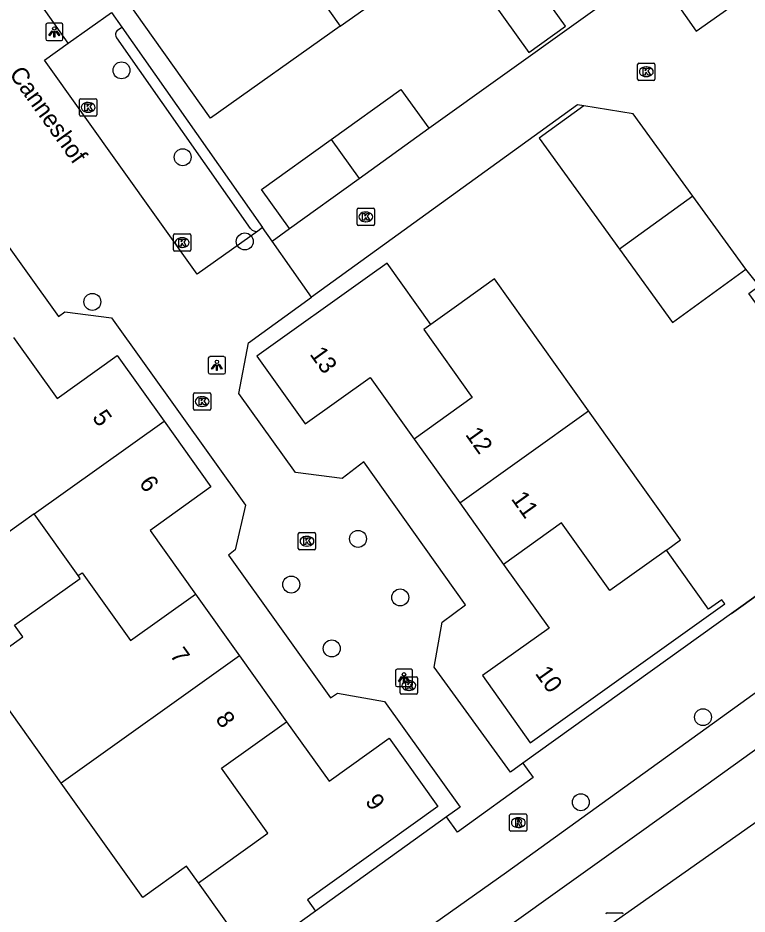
# Model space of a CAD drawing. Extents: x 158461 to 159795, y 387220 to 388672.
# Drawn here: x 159265.5 to 159307.6, y 387842.9 to 387894.6 of the extents above; entities that cross this region are included whole.
import ezdxf

# ---------------------------------------------------------------- set-up
doc = ezdxf.new("R2010")
doc.units = 0
for name, color, linetype in [('IMGEO_Boom', 7, 'Continuous'), ('IMGEO_Kolk', 7, 'Continuous'), ('IMGEO_Lichtpunt', 7, 'Continuous'), ('IMGEO_Muur', 7, 'Continuous'), ('IMGEO_Openbare_ruimte_label', 7, 'Continuous'), ('IMGEO_Pand', 7, 'Continuous'), ('IMGEO_Pand_nummerreeks', 7, 'Continuous'), ('IMGEO_Parkeervlak_open', 7, 'Continuous'), ('IMGEO_Rijbaan_lokaal_gesloten', 7, 'Continuous'), ('IMGEO_Rijbaan_lokaal_open', 7, 'Continuous'), ('IMGEO_Rioolput', 7, 'Continuous'), ('IMGEO_Voetpad_open', 7, 'Continuous')]:
    doc.layers.add(name, color=color, linetype=linetype)

msp = doc.modelspace()

# ---------------------------------------------------------------- linework, layer by layer
at = {"layer": 'IMGEO_Boom'}
for centre in [(159271.515, 387891.532), (159275.046, 387886.524), (159278.629, 387881.668), (159269.835, 387878.18), (159285.159, 387864.517), (159281.311, 387861.882), (159287.594, 387861.14), (159283.642, 387858.2), (159305.06, 387854.237), (159298.012, 387849.33)]:
    msp.add_circle(centre, 0.489, dxfattribs=at)
at = {"layer": 'IMGEO_Kolk'}
for p, q in [((159301.288, 387891.025), (159301.288, 387891.877)), ((159301.363, 387891.951), (159302.215, 387891.951)), ((159301.776, 387891.731), (159301.801, 387891.731)), ((159302.289, 387891.877), (159302.289, 387891.025)), ((159301.799, 387891.171), (159301.774, 387891.171)), ((159302.215, 387890.951), (159301.363, 387890.951)), ((159269.089, 387888.972), (159269.089, 387889.824)), ((159269.164, 387889.898), (159270.016, 387889.898)), ((159269.577, 387889.678), (159269.602, 387889.678)), ((159270.09, 387889.824), (159270.09, 387888.972)), ((159269.6, 387889.118), (159269.575, 387889.118)), ((159270.016, 387888.898), (159269.164, 387888.898)), ((159285.104, 387882.658), (159285.104, 387883.51)), ((159285.179, 387883.584), (159286.031, 387883.584)), ((159285.592, 387883.364), (159285.617, 387883.364)), ((159286.105, 387883.51), (159286.105, 387882.658)), ((159285.615, 387882.804), (159285.59, 387882.804)), ((159286.031, 387882.584), (159285.179, 387882.584)), ((159274.511, 387881.174), (159274.511, 387882.026)), ((159274.586, 387882.1), (159275.438, 387882.1)), ((159274.999, 387881.88), (159275.024, 387881.88)), ((159275.512, 387882.026), (159275.512, 387881.174)), ((159275.022, 387881.32), (159274.997, 387881.32)), ((159275.438, 387881.1), (159274.586, 387881.1)), ((159275.741, 387872.936), (159276.593, 387872.936)), ((159275.666, 387872.01), (159275.666, 387872.862)), ((159276.154, 387872.716), (159276.179, 387872.716)), ((159276.667, 387872.862), (159276.667, 387872.01)), ((159276.593, 387871.936), (159275.741, 387871.936)), ((159276.177, 387872.156), (159276.152, 387872.156)), ((159281.714, 387863.957), (159281.714, 387864.809)), ((159281.789, 387864.883), (159282.641, 387864.883)), ((159282.202, 387864.663), (159282.227, 387864.663)), ((159282.715, 387864.809), (159282.715, 387863.957)), ((159282.641, 387863.883), (159281.789, 387863.883)), ((159282.225, 387864.103), (159282.2, 387864.103)), ((159287.596, 387855.633), (159287.596, 387856.485)), ((159287.671, 387856.559), (159288.523, 387856.559)), ((159288.597, 387856.485), (159288.597, 387855.633)), ((159288.084, 387856.339), (159288.109, 387856.339)), ((159288.523, 387855.559), (159287.671, 387855.559)), ((159288.107, 387855.779), (159288.082, 387855.779)), ((159299.535, 387842.957), (159300.387, 387842.957))]:
    msp.add_line(p, q, dxfattribs=at)
for points in [[(159301.288, 387891.025), (159301.288, 387891.877)], [(159301.363, 387891.951), (159302.215, 387891.951)], [(159301.609, 387891.651), (159301.732, 387891.651), (159301.732, 387891.5), (159301.862, 387891.651), (159302.026, 387891.651), (159301.88, 387891.5), (159302.033, 387891.251), (159301.881, 387891.251), (159301.796, 387891.415), (159301.732, 387891.348), (159301.732, 387891.251), (159301.609, 387891.251), (159301.609, 387891.651)], [(159302.289, 387891.877), (159302.289, 387891.025)], [(159302.215, 387890.951), (159301.363, 387890.951)], [(159269.089, 387888.972), (159269.089, 387889.824)], [(159269.164, 387889.898), (159270.016, 387889.898)], [(159269.41, 387889.598), (159269.533, 387889.598), (159269.533, 387889.447), (159269.663, 387889.598), (159269.827, 387889.598), (159269.681, 387889.447), (159269.834, 387889.198), (159269.682, 387889.198), (159269.597, 387889.362), (159269.533, 387889.295), (159269.533, 387889.198), (159269.41, 387889.198), (159269.41, 387889.598)], [(159270.09, 387889.824), (159270.09, 387888.972)], [(159270.016, 387888.898), (159269.164, 387888.898)], [(159285.104, 387882.658), (159285.104, 387883.51)], [(159285.179, 387883.584), (159286.031, 387883.584)], [(159285.425, 387883.284), (159285.548, 387883.284), (159285.548, 387883.133), (159285.678, 387883.284), (159285.842, 387883.284), (159285.696, 387883.133), (159285.849, 387882.884), (159285.697, 387882.884), (159285.612, 387883.048), (159285.548, 387882.981), (159285.548, 387882.884), (159285.425, 387882.884), (159285.425, 387883.284)], [(159286.105, 387883.51), (159286.105, 387882.658)], [(159286.031, 387882.584), (159285.179, 387882.584)], [(159274.511, 387881.174), (159274.511, 387882.026)], [(159274.586, 387882.1), (159275.438, 387882.1)], [(159274.832, 387881.8), (159274.955, 387881.8), (159274.955, 387881.649), (159275.085, 387881.8), (159275.249, 387881.8), (159275.103, 387881.649), (159275.256, 387881.4), (159275.104, 387881.4), (159275.019, 387881.564), (159274.955, 387881.497), (159274.955, 387881.4), (159274.832, 387881.4), (159274.832, 387881.8)], [(159275.512, 387882.026), (159275.512, 387881.174)], [(159275.438, 387881.1), (159274.586, 387881.1)], [(159275.741, 387872.936), (159276.593, 387872.936)], [(159275.666, 387872.01), (159275.666, 387872.862)], [(159275.987, 387872.636), (159276.11, 387872.636), (159276.11, 387872.485), (159276.24, 387872.636), (159276.404, 387872.636), (159276.258, 387872.485), (159276.411, 387872.236), (159276.259, 387872.236), (159276.174, 387872.4), (159276.11, 387872.333), (159276.11, 387872.236), (159275.987, 387872.236), (159275.987, 387872.636)], [(159276.667, 387872.862), (159276.667, 387872.01)], [(159276.593, 387871.936), (159275.741, 387871.936)], [(159281.714, 387863.957), (159281.714, 387864.809)], [(159281.789, 387864.883), (159282.641, 387864.883)], [(159282.715, 387864.809), (159282.715, 387863.957)], [(159282.035, 387864.583), (159282.158, 387864.583), (159282.158, 387864.432), (159282.288, 387864.583), (159282.452, 387864.583), (159282.306, 387864.432), (159282.459, 387864.183), (159282.307, 387864.183), (159282.222, 387864.347), (159282.158, 387864.28), (159282.158, 387864.183), (159282.035, 387864.183), (159282.035, 387864.583)], [(159282.641, 387863.883), (159281.789, 387863.883)], [(159287.596, 387855.633), (159287.596, 387856.485)], [(159287.671, 387856.559), (159288.523, 387856.559)], [(159288.597, 387856.485), (159288.597, 387855.633)], [(159287.917, 387856.259), (159288.04, 387856.259), (159288.04, 387856.108), (159288.17, 387856.259), (159288.334, 387856.259), (159288.188, 387856.108), (159288.341, 387855.859), (159288.189, 387855.859), (159288.104, 387856.023), (159288.04, 387855.956), (159288.04, 387855.859), (159287.917, 387855.859), (159287.917, 387856.259)], [(159288.523, 387855.559), (159287.671, 387855.559)], [(159299.535, 387842.957), (159300.387, 387842.957)]]:
    msp.add_lwpolyline(points, dxfattribs=at)
for centre, start, end in [((159301.365, 387891.875), 91.552, 178.448), ((159301.365, 387891.875), 91.552, 178.448), ((159302.213, 387891.875), 1.552, 88.448), ((159302.213, 387891.875), 1.552, 88.448), ((159301.365, 387891.027), 181.552, 268.448), ((159301.365, 387891.027), 181.552, 268.448), ((159302.213, 387891.027), 271.552, 358.448), ((159302.213, 387891.027), 271.552, 358.448), ((159269.166, 387889.822), 91.552, 178.448), ((159269.166, 387889.822), 91.552, 178.448), ((159270.014, 387889.822), 1.552, 88.448), ((159270.014, 387889.822), 1.552, 88.448), ((159269.166, 387888.974), 181.552, 268.448), ((159269.166, 387888.974), 181.552, 268.448), ((159270.014, 387888.974), 271.552, 358.448), ((159270.014, 387888.974), 271.552, 358.448), ((159285.181, 387883.508), 91.552, 178.448), ((159285.181, 387883.508), 91.552, 178.448), ((159286.029, 387883.508), 1.552, 88.448), ((159286.029, 387883.508), 1.552, 88.448), ((159285.181, 387882.66), 181.552, 268.448), ((159285.181, 387882.66), 181.552, 268.448), ((159286.029, 387882.66), 271.552, 358.448), ((159286.029, 387882.66), 271.552, 358.448), ((159274.588, 387882.024), 91.552, 178.448), ((159274.588, 387882.024), 91.552, 178.448), ((159275.436, 387882.024), 1.552, 88.448), ((159275.436, 387882.024), 1.552, 88.448), ((159274.588, 387881.176), 181.552, 268.448), ((159274.588, 387881.176), 181.552, 268.448), ((159275.436, 387881.176), 271.552, 358.448), ((159275.436, 387881.176), 271.552, 358.448), ((159275.743, 387872.86), 91.552, 178.448), ((159275.743, 387872.86), 91.552, 178.448), ((159276.591, 387872.86), 1.552, 88.448), ((159276.591, 387872.86), 1.552, 88.448), ((159275.743, 387872.012), 181.552, 268.448), ((159275.743, 387872.012), 181.552, 268.448), ((159276.591, 387872.012), 271.552, 358.448), ((159276.591, 387872.012), 271.552, 358.448), ((159281.791, 387864.807), 91.552, 178.448), ((159281.791, 387864.807), 91.552, 178.448), ((159282.639, 387864.807), 1.552, 88.448), ((159282.639, 387864.807), 1.552, 88.448), ((159281.791, 387863.959), 181.552, 268.448), ((159281.791, 387863.959), 181.552, 268.448), ((159282.639, 387863.959), 271.552, 358.448), ((159282.639, 387863.959), 271.552, 358.448), ((159287.673, 387856.483), 91.552, 178.448), ((159287.673, 387856.483), 91.552, 178.448), ((159288.521, 387856.483), 1.552, 88.448), ((159288.521, 387856.483), 1.552, 88.448), ((159287.673, 387855.635), 181.552, 268.448), ((159287.673, 387855.635), 181.552, 268.448), ((159288.521, 387855.635), 271.552, 358.448), ((159288.521, 387855.635), 271.552, 358.448), ((159299.537, 387842.881), 91.552, 178.448), ((159299.537, 387842.881), 91.552, 178.448), ((159300.385, 387842.881), 1.552, 88.448), ((159300.385, 387842.881), 1.552, 88.448)]:
    msp.add_arc(centre, 0.0765, start, end, dxfattribs=at)
for centre, major_axis, ratio, start_param, end_param in [((159301.775, 387891.451), (-0.387, 0.002), 0.722429, 4.712389, 7.853982), ((159301.8, 387891.451), (-0.39, 0.002), 0.717154, 1.570796, 4.712389), ((159269.576, 387889.398), (-0.387, 0.002), 0.722429, 4.712389, 7.853982), ((159269.601, 387889.398), (-0.39, 0.002), 0.717154, 1.570796, 4.712389), ((159285.591, 387883.084), (-0.387, 0.002), 0.722429, 4.712389, 7.853982), ((159285.616, 387883.084), (-0.39, 0.002), 0.717154, 1.570796, 4.712389), ((159274.998, 387881.6), (-0.387, 0.002), 0.722429, 4.712389, 7.853982), ((159275.023, 387881.6), (-0.39, 0.002), 0.717154, 1.570796, 4.712389), ((159276.153, 387872.436), (-0.387, 0.002), 0.722429, 4.712389, 7.853982), ((159276.178, 387872.436), (-0.39, 0.002), 0.717154, 1.570796, 4.712389), ((159282.201, 387864.383), (-0.387, 0.002), 0.722429, 4.712389, 7.853982), ((159282.226, 387864.383), (-0.39, 0.002), 0.717154, 1.570796, 4.712389), ((159288.083, 387856.059), (-0.387, 0.002), 0.722429, 4.712389, 7.853982), ((159288.108, 387856.059), (-0.39, 0.002), 0.717154, 1.570796, 4.712389)]:
    msp.add_ellipse(centre, major_axis=major_axis, ratio=ratio, start_param=start_param, end_param=end_param, dxfattribs=at)
at = {"layer": 'IMGEO_Lichtpunt'}
for p, q in [((159267.144, 387894.15), (159267.144, 387893.343)), ((159267.144, 387894.15), (159267.144, 387893.343)), ((159268.046, 387894.245), (159267.238, 387894.245)), ((159268.046, 387894.245), (159267.238, 387894.245)), ((159268.14, 387893.343), (159268.14, 387894.15)), ((159268.14, 387893.343), (159268.14, 387894.15)), ((159267.238, 387893.249), (159268.046, 387893.249)), ((159267.238, 387893.249), (159268.046, 387893.249)), ((159277.423, 387875.023), (159276.615, 387875.023)), ((159277.423, 387875.023), (159276.615, 387875.023)), ((159276.521, 387874.928), (159276.521, 387874.121)), ((159276.521, 387874.928), (159276.521, 387874.121)), ((159277.517, 387874.121), (159277.517, 387874.928)), ((159277.517, 387874.121), (159277.517, 387874.928)), ((159276.615, 387874.027), (159277.423, 387874.027)), ((159276.615, 387874.027), (159277.423, 387874.027)), ((159287.315, 387856.906), (159287.315, 387856.099)), ((159287.315, 387856.906), (159287.315, 387856.099)), ((159288.217, 387857.001), (159287.409, 387857.001)), ((159288.217, 387857.001), (159287.409, 387857.001)), ((159288.311, 387856.099), (159288.311, 387856.906)), ((159288.311, 387856.099), (159288.311, 387856.906)), ((159287.409, 387856.005), (159288.217, 387856.005)), ((159287.409, 387856.005), (159288.217, 387856.005))]:
    msp.add_line(p, q, dxfattribs=at)
for points in [[(159267.518, 387893.814), (159267.557, 387893.786), (159267.369, 387893.524), (159267.331, 387893.551), (159267.518, 387893.814)], [(159267.62, 387893.766), (159267.667, 387893.766), (159267.667, 387893.444), (159267.62, 387893.444), (159267.62, 387893.766)], [(159267.73, 387893.786), (159267.768, 387893.813), (159267.955, 387893.551), (159267.916, 387893.523), (159267.73, 387893.786)], [(159276.895, 387874.592), (159276.934, 387874.564), (159276.746, 387874.302), (159276.708, 387874.329), (159276.895, 387874.592)], [(159276.997, 387874.544), (159277.044, 387874.544), (159277.044, 387874.222), (159276.997, 387874.222), (159276.997, 387874.544)], [(159277.107, 387874.564), (159277.145, 387874.591), (159277.332, 387874.329), (159277.293, 387874.301), (159277.107, 387874.564)], [(159287.689, 387856.57), (159287.728, 387856.542), (159287.54, 387856.28), (159287.502, 387856.307), (159287.689, 387856.57)], [(159287.791, 387856.522), (159287.838, 387856.522), (159287.838, 387856.2), (159287.791, 387856.2), (159287.791, 387856.522)], [(159287.901, 387856.542), (159287.939, 387856.569), (159288.126, 387856.307), (159288.087, 387856.279), (159287.901, 387856.542)]]:
    msp.add_lwpolyline(points, dxfattribs=at)
for centre in [(159267.643, 387893.948), (159277.02, 387874.726), (159287.814, 387856.704)]:
    msp.add_circle(centre, 0.0994, dxfattribs=at)
for centre, start, end in [((159267.238, 387894.15), 90, 180), ((159267.238, 387894.15), 90, 180), ((159268.046, 387894.15), 0, 90), ((159268.046, 387894.15), 0, 90), ((159267.238, 387893.343), 180, 270), ((159267.238, 387893.343), 180, 270), ((159268.046, 387893.343), 270, 0), ((159268.046, 387893.343), 270, 360), ((159276.615, 387874.928), 90, 180), ((159276.615, 387874.928), 90, 180), ((159277.423, 387874.928), 0, 90), ((159277.423, 387874.928), 0, 90), ((159276.615, 387874.121), 180, 270), ((159276.615, 387874.121), 180, 270), ((159277.423, 387874.121), 270, 0), ((159277.423, 387874.121), 270, 360), ((159287.409, 387856.906), 90, 180), ((159287.409, 387856.906), 90, 180), ((159288.217, 387856.906), 0, 90), ((159288.217, 387856.906), 0, 90), ((159287.409, 387856.099), 180, 270), ((159287.409, 387856.099), 180, 270), ((159288.217, 387856.099), 270, 0), ((159288.217, 387856.099), 270, 360)]:
    msp.add_arc(centre, 0.0946, start, end, dxfattribs=at)
at = {"layer": 'IMGEO_Muur'}
msp.add_lwpolyline([(159306.71, 387860.208), (159320.241, 387869.91)], dxfattribs=at)
at = {"layer": 'IMGEO_Pand'}
for points in [[(159284.129, 387894.074), (159276.647, 387888.769), (159271.257, 387896.371), (159278.741, 387901.678)], [(159278.741, 387901.678), (159284.129, 387894.074)], [(159290.627, 387898.681), (159292.084, 387896.648), (159295.012, 387892.562), (159297.128, 387894.078), (159294.208, 387898.153), (159292.616, 387900.374), (159291.434, 387899.527)], [(159284.129, 387894.074), (159290.627, 387898.681)], [(159302.123, 387897.417), (159304.671, 387893.798), (159306.869, 387895.346)], [(159283.608, 387887.545), (159287.629, 387890.436), (159289.243, 387888.19)], [(159298.177, 387889.483), (159295.603, 387887.618), (159300.236, 387881.22)], [(159304.469, 387884.282), (159301.034, 387889.026), (159298.177, 387889.483)], [(159285.222, 387885.299), (159289.243, 387888.19)], [(159281.2, 387882.407), (159279.585, 387884.653), (159283.608, 387887.545)], [(159283.608, 387887.545), (159285.222, 387885.299)], [(159281.2, 387882.407), (159285.222, 387885.299)], [(159304.469, 387884.282), (159300.236, 387881.22)], [(159307.526, 387880.06), (159304.469, 387884.282)], [(159300.236, 387881.22), (159303.295, 387876.996), (159307.526, 387880.06)], [(159289.355, 387876.882), (159286.833, 387880.416), (159285.835, 387879.704), (159279.323, 387875.057), (159282.116, 387871.143), (159285.87, 387873.823), (159288.403, 387870.273)], [(159298.455, 387871.901), (159293.029, 387879.504), (159290.84, 387877.941), (159289.355, 387876.882)], [(159289.355, 387876.882), (159288.947, 387876.591), (159291.751, 387872.662), (159288.403, 387870.273)], [(159265.293, 387876.122), (159267.797, 387872.612), (159271.269, 387875.089), (159273.971, 387871.301)], [(159291.025, 387866.6), (159298.455, 387871.901)], [(159302.957, 387863.874), (159303.77, 387864.454), (159298.455, 387871.901)], [(159266.478, 387865.956), (159273.971, 387871.301)], [(159273.971, 387871.301), (159276.676, 387867.509), (159273.168, 387865.007), (159275.793, 387861.327)], [(159288.403, 387870.273), (159291.025, 387866.6)], [(159266.478, 387865.956), (159262.709, 387863.267), (159260.298, 387866.648)], [(159291.025, 387866.6), (159293.56, 387863.048)], [(159269.017, 387862.398), (159266.478, 387865.956)], [(159302.957, 387863.874), (159299.685, 387861.542), (159296.906, 387865.436), (159293.56, 387863.048)], [(159293.56, 387863.048), (159296.181, 387859.375), (159292.335, 387856.631), (159295.096, 387852.762), (159306.312, 387860.767), (159306.139, 387861.01), (159305.384, 387860.472), (159302.957, 387863.874)], [(159268.037, 387850.434), (159263.309, 387857.061), (159265.83, 387858.873), (159265.351, 387859.545), (159269.129, 387862.24), (159269.017, 387862.398)], [(159269.017, 387862.398), (159269.253, 387862.566), (159272.044, 387858.653), (159275.793, 387861.327)], [(159275.793, 387861.327), (159278.329, 387857.773)], [(159278.329, 387857.773), (159268.037, 387850.434)], [(159278.329, 387857.773), (159281.038, 387853.975)], [(159275.953, 387844.684), (159279.965, 387847.545), (159277.288, 387851.299), (159281.038, 387853.975)], [(159281.038, 387853.975), (159283.487, 387850.542), (159286.963, 387853.021), (159289.772, 387849.084), (159282.242, 387843.712), (159282.713, 387843.051)], [(159275.953, 387844.684), (159275.263, 387845.652), (159272.738, 387843.845), (159268.037, 387850.434)], [(159279.016, 387840.392), (159275.953, 387844.684)], [(159282.713, 387843.051), (159279.016, 387840.392)]]:
    msp.add_lwpolyline(points, dxfattribs=at)
at = {"layer": 'IMGEO_Parkeervlak_open'}
msp.add_lwpolyline([(159268.432, 387893.09), (159270.945, 387894.868), (159271.535, 387894.029)], dxfattribs=at)
at = {"layer": 'IMGEO_Rijbaan_lokaal_gesloten'}
for points in [[(159362.464, 387894.175), (159362.457, 387894.163), (159361.328, 387892.332), (159359.814, 387890.367), (159358.762, 387889.229), (159357.6, 387888.103), (159356.584, 387887.282), (159350.468, 387882.827), (159305.218, 387850.303), (159292.142, 387840.964), (159262.355, 387819.579), (159234.134, 387799.313), (159220.483, 387789.45), (159216.18, 387787.175), (159211.29, 387784.59), (159210.462, 387784.13)], [(159287.268, 387840.723), (159293.728, 387845.297), (159308.421, 387855.888), (159316.35, 387861.572)], [(159299.915, 387842.426), (159300.067, 387842.536), (159311.752, 387850.758)]]:
    msp.add_lwpolyline(points, dxfattribs=at)
at = {"layer": 'IMGEO_Rijbaan_lokaal_open'}
for points in [[(159251.15, 387904.563), (159254.097, 387903.52), (159259.461, 387896.434), (159259.107, 387893.942), (159263.002, 387888.398), (159262.351, 387885.744), (159262.022, 387885.512), (159267.885, 387877.332), (159268.252, 387877.604), (159270.943, 387877.27), (159278.67, 387866.451), (159278.077, 387863.889), (159277.689, 387863.586), (159283.57, 387855.344), (159283.968, 387855.625), (159286.679, 387855.133), (159291.055, 387849.05), (159290.264, 387848.481)], [(159268.432, 387893.09), (159265.868, 387896.773), (159266.368, 387899.686), (159266.626, 387899.869)], [(159289.243, 387888.19), (159302.123, 387897.417)], [(159279.371, 387882.266), (159275.88, 387879.777), (159267.083, 387892.114), (159268.432, 387893.09)], [(159298.177, 387889.483), (159297.815, 387889.541), (159282.482, 387878.449)], [(159279.657, 387882.467), (159279.371, 387882.266)], [(159280.203, 387881.689), (159279.657, 387882.467)], [(159280.203, 387881.689), (159281.2, 387882.407)], [(159282.482, 387878.449), (159280.203, 387881.689)], [(159310.038, 387875.449), (159307.702, 387878.67), (159308.309, 387879.114), (159307.526, 387880.06)], [(159294.669, 387851.575), (159293.961, 387851.068), (159289.554, 387857.12), (159290.017, 387859.722), (159291.36, 387860.711), (159285.499, 387868.953), (159284.236, 387868.005), (159281.546, 387868.349), (159278.288, 387872.908), (159278.848, 387875.82), (159282.482, 387878.449)], [(159294.669, 387851.575), (159295.265, 387850.749), (159290.903, 387847.597), (159290.264, 387848.481)]]:
    msp.add_lwpolyline(points, dxfattribs=at)
at = {"layer": 'IMGEO_Rioolput'}
for p, q in [((159293.98, 387848.655), (159294.832, 387848.655)), ((159293.905, 387847.729), (159293.905, 387848.581)), ((159294.393, 387848.435), (159294.418, 387848.435)), ((159294.906, 387848.581), (159294.906, 387847.729)), ((159294.832, 387847.655), (159293.98, 387847.655)), ((159294.416, 387847.875), (159294.391, 387847.875))]:
    msp.add_line(p, q, dxfattribs=at)
for points in [[(159293.98, 387848.655), (159294.832, 387848.655)], [(159293.905, 387847.729), (159293.905, 387848.581)], [(159294.494, 387848.353), (159294.242, 387848.355), (159294.242, 387847.955)], [(159294.242, 387847.955), (159294.366, 387847.955), (159294.366, 387848.117), (159294.377, 387848.117)], [(159294.42, 387848.274), (159294.366, 387848.274), (159294.366, 387848.193)], [(159294.366, 387848.193), (159294.418, 387848.193)], [(159294.906, 387848.581), (159294.906, 387847.729)], [(159294.832, 387847.655), (159293.98, 387847.655)], [(159294.424, 387848.088), (159294.495, 387847.955), (159294.635, 387847.955), (159294.57, 387848.081)]]:
    msp.add_lwpolyline(points, dxfattribs=at)
for centre, radius, start, end in [((159293.982, 387848.579), 0.0765, 91.552, 178.448), ((159293.982, 387848.579), 0.0765, 91.552, 178.448), ((159294.83, 387848.579), 0.0765, 1.552, 88.448), ((159294.83, 387848.579), 0.0765, 1.552, 88.448), ((159294.376, 387848.064), 0.0533, 26.0293, 88.6989), ((159294.402, 387848.382), 0.19, 274.7715, 282.9687), ((159294.426, 387848.178), 0.0964, 77.0061, 93.1865), ((159294.44, 387848.235), 0.0378, 276.6634, 79.6772), ((159294.493, 387848.243), 0.109, 350.3612, 89.416), ((159294.491, 387848.243), 0.112, 277.5842, 350.9817), ((159294.475, 387848.028), 0.108, 29.5134, 73.7905), ((159293.982, 387847.731), 0.0765, 181.552, 268.448), ((159293.982, 387847.731), 0.0765, 181.552, 268.448), ((159294.83, 387847.731), 0.0765, 271.552, 358.448), ((159294.83, 387847.731), 0.0765, 271.552, 358.448)]:
    msp.add_arc(centre, radius, start, end, dxfattribs=at)
for centre, major_axis, ratio, start_param, end_param in [((159294.392, 387848.155), (-0.387, 0.002), 0.722429, 4.712389, 7.853982), ((159294.417, 387848.155), (-0.39, 0.002), 0.717154, 1.570796, 4.712389)]:
    msp.add_ellipse(centre, major_axis=major_axis, ratio=ratio, start_param=start_param, end_param=end_param, dxfattribs=at)
at = {"layer": 'IMGEO_Voetpad_open'}
for points in [[(159271.29, 387893.857), (159271.535, 387894.029)], [(159271.535, 387894.029), (159279.657, 387882.467)], [(159278.966, 387882.41), (159271.247, 387893.399)], [(159345.422, 387887.937), (159342.662, 387888.21), (159342.48, 387888.439), (159334.531, 387882.749), (159334.693, 387882.49), (159334.17, 387879.897), (159320.241, 387869.91), (159306.71, 387860.208), (159294.669, 387851.575)], [(159290.264, 387848.481), (159282.713, 387843.051)]]:
    msp.add_lwpolyline(points, dxfattribs=at)
for centre, radius, start, end in [((159271.486, 387893.608), 0.317, 128.098, 221.1748), ((159279.262, 387882.601), 0.352, 212.8001, 288.0537)]:
    msp.add_arc(centre, radius, start, end, dxfattribs=at)

# ---------------------------------------------------------------- texts
at = {"layer": 'IMGEO_Openbare_ruimte_label'}
msp.add_text('Canneshof', height=1, rotation=305.6442, dxfattribs=at).set_placement((159265.006, 387891.312))
at = {"layer": 'IMGEO_Pand_nummerreeks'}
for s, rotation, p in [('13', 305.5114, (159282.343, 387875.163)), ('5', 305.5003, (159269.79, 387871.513)), ('12', 305.514, (159291.315, 387870.533)), ('6', 305.5012, (159272.494, 387867.723)), ('11', 305.514, (159293.96, 387866.824)), ('7', 305.5032, (159274.275, 387857.808)), ('10', 305.5125, (159295.341, 387856.757)), ('8', 305.5032, (159276.899, 387854.129)), ('9', 305.5074, (159285.538, 387849.371))]:
    msp.add_text(s, height=1, rotation=rotation, dxfattribs=at).set_placement(p)

doc.saveas('drawing.dxf')
